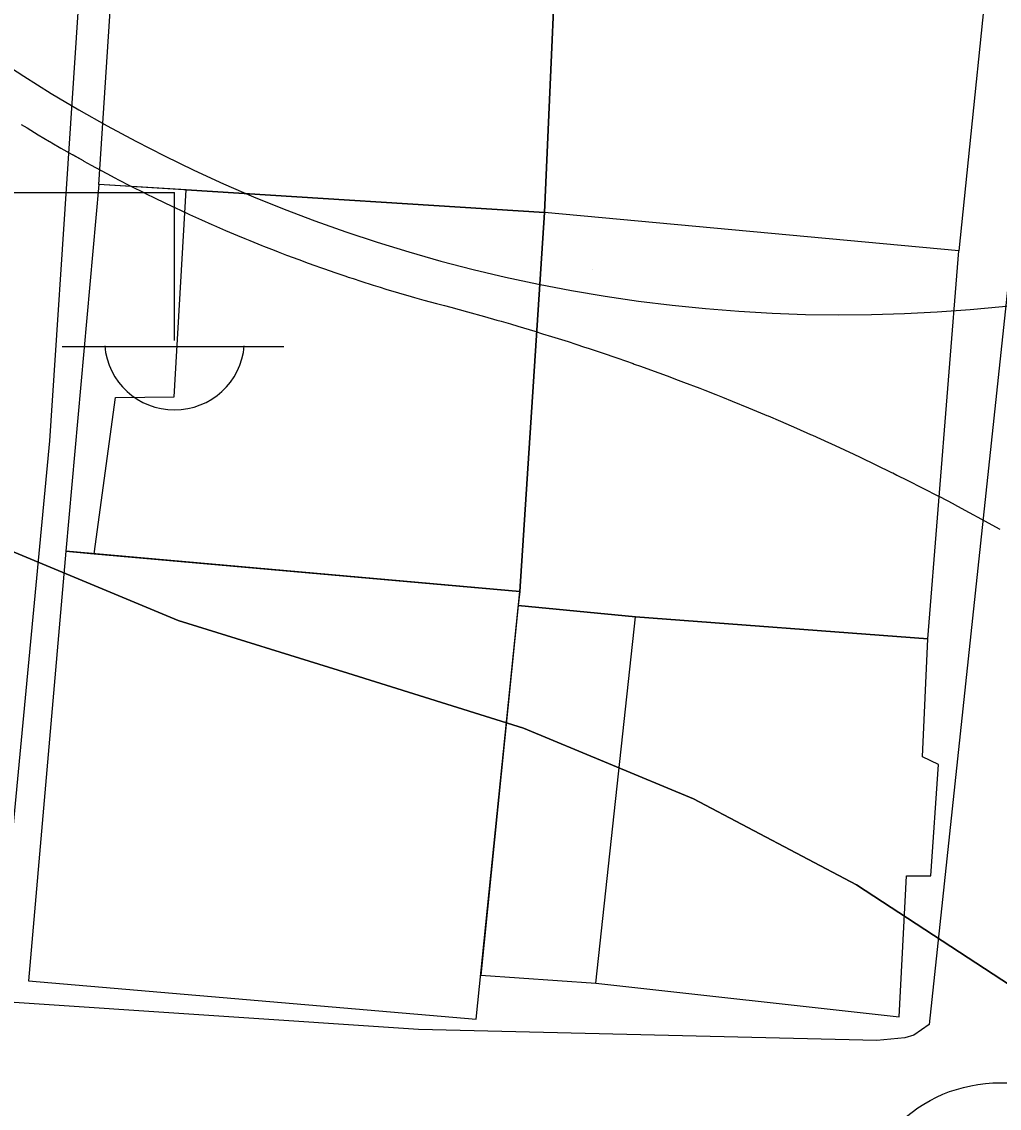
# Model space of a CAD drawing. Extents: x 417997 to 421451, y 4451742 to 4455216.
# Drawn here: x 420041.02 to 420064.16, y 4453621.73 to 4453647.46 of the extents above; entities that cross this region are included whole.
import ezdxf

# ---------------------------------------------------------------- set-up
doc = ezdxf.new("R2010")
doc.units = 0
for name, color, linetype in [('ADAKENARI', 7, 'Continuous'), ('B_Imalat', 7, 'Continuous'), ('B_Teras', 7, 'Continuous'), ('Default', 7, 'Continuous'), ('KALDIRIM', 7, 'Continuous'), ('PL_AYA_PARK_DINLENME', 7, 'Continuous'), ('PL_TURZM', 7, 'Continuous'), ('S_Elektrik_Diregi', 7, 'Continuous'), ('S_Rogar_Kapagi', 7, 'Continuous'), ('TR_PARKALANI', 7, 'Continuous'), ('TR_TİCT', 7, 'Continuous'), ('Yol_Sose', 7, 'Continuous')]:
    doc.layers.add(name, color=color, linetype=linetype)

# ---------------------------------------------------------------- blocks, each defined once
blk = doc.blocks.new('POINT_DISPLAY')
at = {"layer": 'Default'}
blk.add_line((0, 0), (0, 0), dxfattribs=at)

msp = doc.modelspace()

# ---------------------------------------------------------------- linework, layer by layer
at = {"layer": 'ADAKENARI'}
for p, q in [((420040.844, 4453634.897), (420044.726, 4453633.283)), ((420040.844, 4453634.897), (420044.726, 4453633.283)), ((420044.726, 4453633.283), (420048.738, 4453632.03)), ((420044.726, 4453633.283), (420048.738, 4453632.03)), ((420048.738, 4453632.03), (420052.898, 4453630.731)), ((420048.738, 4453632.03), (420052.898, 4453630.731)), ((420052.898, 4453630.731), (420056.922, 4453629.055)), ((420052.898, 4453630.731), (420056.922, 4453629.055)), ((420056.922, 4453629.055), (420060.775, 4453627.018)), ((420056.922, 4453629.055), (420060.775, 4453627.018)), ((420060.775, 4453627.018), (420064.425, 4453624.636)), ((420060.775, 4453627.018), (420064.425, 4453624.636))]:
    msp.add_line(p, q, dxfattribs=at)
at = {"layer": 'B_Imalat'}
for points in [[(420043.409, 4453652.188), (420053.779, 4453651.662), (420053.397, 4453642.941), (420042.844, 4453643.605)], [(420064.075, 4453650.578), (420063.198, 4453642.033), (420053.397, 4453642.941), (420053.779, 4453651.662), (420061.169, 4453650.998)], [(420042.844, 4453643.605), (420042.063, 4453634.92), (420042.731, 4453634.857), (420052.808, 4453633.97), (420053.397, 4453642.941), (420044.916, 4453643.474)], [(420062.463, 4453632.846), (420063.198, 4453642.033), (420053.397, 4453642.941), (420052.808, 4453633.97), (420052.774, 4453633.634), (420055.547, 4453633.366)], [(420042.063, 4453634.92), (420041.184, 4453624.746), (420051.777, 4453623.836), (420052.808, 4453633.97)], [(420054.611, 4453624.695), (420061.786, 4453623.898), (420061.964, 4453627.231), (420062.534, 4453627.234), (420062.715, 4453629.868), (420062.343, 4453630.053), (420062.463, 4453632.846), (420055.547, 4453633.366), (420052.774, 4453633.634), (420051.883, 4453624.88)]]:
    msp.add_lwpolyline(points, close=True, dxfattribs=at)
at = {"layer": 'B_Teras'}
for points in [[(420053.397, 4453642.941), (420052.808, 4453633.97), (420042.731, 4453634.857), (420043.236, 4453638.556), (420044.629, 4453638.578), (420044.916, 4453643.474)], [(420051.883, 4453624.88), (420054.611, 4453624.695), (420055.547, 4453633.366), (420052.774, 4453633.634)]]:
    msp.add_lwpolyline(points, close=True, dxfattribs=at)
at = {"layer": 'KALDIRIM'}
msp.add_lwpolyline([(420041.006, 4453645.027), (420041.146, 4453644.942), (420041.412, 4453644.781), (420041.679, 4453644.622), (420041.685, 4453644.619), (420041.735, 4453644.589), (420041.948, 4453644.465), (420042.211, 4453644.315), (420042.219, 4453644.311), (420042.474, 4453644.168), (420042.49, 4453644.159), (420042.666, 4453644.062), (420042.763, 4453644.009), (420043.037, 4453643.862), (420043.222, 4453643.764), (420043.312, 4453643.717), (420043.589, 4453643.574), (420043.663, 4453643.536), (420043.866, 4453643.434), (420043.98, 4453643.377), (420044.145, 4453643.295), (420044.425, 4453643.16), (420044.675, 4453643.041), (420044.706, 4453643.026), (420044.746, 4453643.008), (420044.989, 4453642.895), (420045.272, 4453642.767), (420045.52, 4453642.656), (420045.556, 4453642.64), (420045.703, 4453642.576), (420045.842, 4453642.516), (420046.128, 4453642.395), (420046.303, 4453642.322), (420046.416, 4453642.276), (420046.704, 4453642.159), (420046.744, 4453642.144), (420046.994, 4453642.045), (420047.093, 4453642.007), (420047.284, 4453641.933), (420047.576, 4453641.824), (420047.798, 4453641.743), (420047.868, 4453641.717), (420047.889, 4453641.709), (420048.161, 4453641.613), (420048.455, 4453641.511), (420048.693, 4453641.43), (420048.75, 4453641.411), (420048.863, 4453641.374), (420049.046, 4453641.314), (420049.342, 4453641.22), (420049.503, 4453641.17), (420049.639, 4453641.128), (420049.938, 4453641.038), (420049.939, 4453641.038), (420050.236, 4453640.952), (420050.318, 4453640.928), (420050.536, 4453640.867), (420050.836, 4453640.785), (420051.025, 4453640.735), (420051.173, 4453640.696), (420051.176, 4453640.695), (420051.573, 4453640.588), (420051.971, 4453640.478), (420052.265, 4453640.394), (420052.369, 4453640.364), (420052.587, 4453640.301), (420052.765, 4453640.248), (420053.161, 4453640.129), (420053.348, 4453640.071), (420053.556, 4453640.007), (420053.95, 4453639.882), (420054.135, 4453639.822), (420054.343, 4453639.754), (420054.424, 4453639.727), (420054.735, 4453639.623), (420055.127, 4453639.489), (420055.493, 4453639.361), (420055.517, 4453639.353), (420055.669, 4453639.299), (420055.906, 4453639.213), (420056.294, 4453639.071), (420056.555, 4453638.974), (420056.681, 4453638.926), (420057.068, 4453638.778), (420057.187, 4453638.732), (420057.452, 4453638.628), (420057.609, 4453638.566), (420057.836, 4453638.474), (420058.219, 4453638.318), (420058.601, 4453638.159), (420058.654, 4453638.136), (420058.688, 4453638.122), (420058.981, 4453637.997), (420059.36, 4453637.832), (420059.69, 4453637.686), (420059.738, 4453637.665), (420060.115, 4453637.495), (420060.171, 4453637.469), (420060.491, 4453637.322), (420060.718, 4453637.215), (420060.865, 4453637.146), (420061.238, 4453636.968), (420061.609, 4453636.787), (420061.635, 4453636.774), (420061.735, 4453636.724), (420061.98, 4453636.603), (420062.349, 4453636.416), (420062.716, 4453636.227), (420062.743, 4453636.213), (420063.071, 4453636.041), (420063.079, 4453636.037), (420063.082, 4453636.035), (420063.447, 4453635.84), (420063.74, 4453635.681), (420063.81, 4453635.643), (420064.172, 4453635.443)], dxfattribs=at)
msp.add_lwpolyline([(420041.006, 4453645.027), (420041.146, 4453644.942), (420041.412, 4453644.781), (420041.679, 4453644.622), (420041.685, 4453644.619), (420041.735, 4453644.589), (420041.948, 4453644.465), (420042.211, 4453644.315), (420042.219, 4453644.311), (420042.474, 4453644.168), (420042.49, 4453644.159), (420042.666, 4453644.062), (420042.763, 4453644.009), (420043.037, 4453643.862), (420043.222, 4453643.764), (420043.312, 4453643.717), (420043.589, 4453643.574), (420043.663, 4453643.536), (420043.866, 4453643.434), (420043.98, 4453643.377), (420044.145, 4453643.295), (420044.425, 4453643.16), (420044.675, 4453643.041), (420044.706, 4453643.026), (420044.746, 4453643.008), (420044.989, 4453642.895), (420045.272, 4453642.767), (420045.52, 4453642.656), (420045.556, 4453642.64), (420045.703, 4453642.576), (420045.842, 4453642.516), (420046.128, 4453642.395), (420046.303, 4453642.322), (420046.416, 4453642.276), (420046.704, 4453642.159), (420046.744, 4453642.144), (420046.994, 4453642.045), (420047.093, 4453642.007), (420047.284, 4453641.933), (420047.576, 4453641.824), (420047.798, 4453641.743), (420047.868, 4453641.717), (420047.889, 4453641.709), (420048.161, 4453641.613), (420048.455, 4453641.511), (420048.693, 4453641.43), (420048.75, 4453641.411), (420048.863, 4453641.374), (420049.046, 4453641.314), (420049.342, 4453641.22), (420049.503, 4453641.17), (420049.639, 4453641.128), (420049.938, 4453641.038), (420049.939, 4453641.038), (420050.236, 4453640.952), (420050.318, 4453640.928), (420050.536, 4453640.867), (420050.836, 4453640.785), (420051.025, 4453640.735), (420051.173, 4453640.696), (420051.176, 4453640.695), (420051.573, 4453640.588), (420051.971, 4453640.478), (420052.265, 4453640.394), (420052.369, 4453640.364), (420052.587, 4453640.301), (420052.765, 4453640.248), (420053.161, 4453640.129), (420053.348, 4453640.071), (420053.556, 4453640.007), (420053.95, 4453639.882), (420054.135, 4453639.822), (420054.343, 4453639.754), (420054.424, 4453639.727), (420054.735, 4453639.623), (420055.127, 4453639.489), (420055.493, 4453639.361), (420055.517, 4453639.353), (420055.669, 4453639.299), (420055.906, 4453639.213), (420056.294, 4453639.071), (420056.555, 4453638.974), (420056.681, 4453638.926), (420057.068, 4453638.778), (420057.187, 4453638.732), (420057.452, 4453638.628), (420057.609, 4453638.566), (420057.836, 4453638.474), (420058.219, 4453638.318), (420058.601, 4453638.159), (420058.654, 4453638.136), (420058.688, 4453638.122), (420058.981, 4453637.997), (420059.36, 4453637.832), (420059.69, 4453637.686), (420059.738, 4453637.665), (420060.115, 4453637.495), (420060.171, 4453637.469), (420060.491, 4453637.322), (420060.718, 4453637.215), (420060.865, 4453637.146), (420061.238, 4453636.968), (420061.609, 4453636.787), (420061.635, 4453636.774), (420061.735, 4453636.724), (420061.98, 4453636.603), (420062.349, 4453636.416), (420062.716, 4453636.227), (420062.743, 4453636.213), (420063.071, 4453636.041), (420063.079, 4453636.037), (420063.082, 4453636.035), (420063.447, 4453635.84), (420063.74, 4453635.681), (420063.81, 4453635.643), (420064.172, 4453635.443)], dxfattribs=at)
msp.add_arc((420060.427, 4453676.52), 36, 103.8315, 339.6589, dxfattribs=at)
msp.add_arc((420060.427, 4453676.52), 36, 103.8315, 339.6589, dxfattribs=at)
at = {"layer": 'PL_AYA_PARK_DINLENME'}
for points in [[(420041.006, 4453645.027), (420041.146, 4453644.942), (420041.412, 4453644.781), (420041.679, 4453644.622), (420041.735, 4453644.589), (420041.948, 4453644.465), (420042.211, 4453644.315), (420042.474, 4453644.168), (420042.49, 4453644.159), (420042.666, 4453644.062), (420042.763, 4453644.009), (420043.037, 4453643.862), (420043.222, 4453643.764), (420043.312, 4453643.717), (420043.589, 4453643.574), (420043.663, 4453643.536), (420043.866, 4453643.434), (420043.98, 4453643.377), (420044.145, 4453643.295), (420044.425, 4453643.16), (420044.675, 4453643.041), (420044.706, 4453643.026), (420044.746, 4453643.008), (420044.989, 4453642.895), (420045.272, 4453642.767), (420045.52, 4453642.656), (420045.556, 4453642.64), (420045.703, 4453642.576), (420045.842, 4453642.516), (420046.128, 4453642.395), (420046.303, 4453642.322), (420046.416, 4453642.276), (420046.704, 4453642.159), (420046.744, 4453642.144), (420046.994, 4453642.045), (420047.093, 4453642.007), (420047.284, 4453641.933), (420047.576, 4453641.824), (420047.798, 4453641.743), (420047.868, 4453641.717), (420047.889, 4453641.709), (420048.161, 4453641.613), (420048.455, 4453641.511), (420048.693, 4453641.43), (420048.75, 4453641.411), (420048.863, 4453641.374), (420049.046, 4453641.314), (420049.342, 4453641.22), (420049.503, 4453641.17), (420049.639, 4453641.128), (420049.938, 4453641.038), (420050.236, 4453640.952), (420050.318, 4453640.928), (420050.536, 4453640.867), (420050.836, 4453640.785), (420051.025, 4453640.735), (420051.173, 4453640.696), (420051.573, 4453640.588), (420051.971, 4453640.478), (420052.265, 4453640.394), (420052.369, 4453640.364), (420052.587, 4453640.301), (420052.765, 4453640.248), (420053.161, 4453640.129), (420053.348, 4453640.071), (420053.556, 4453640.007), (420053.95, 4453639.882), (420054.135, 4453639.822), (420054.343, 4453639.754), (420054.424, 4453639.727), (420054.735, 4453639.623), (420055.127, 4453639.489), (420055.493, 4453639.361), (420055.517, 4453639.353), (420055.669, 4453639.299), (420055.906, 4453639.213), (420056.294, 4453639.071), (420056.555, 4453638.974), (420056.681, 4453638.926), (420057.068, 4453638.778), (420057.187, 4453638.732), (420057.452, 4453638.628), (420057.609, 4453638.566), (420057.836, 4453638.474), (420058.219, 4453638.318), (420058.601, 4453638.159), (420058.654, 4453638.136), (420058.688, 4453638.122), (420058.981, 4453637.997), (420059.36, 4453637.832), (420059.69, 4453637.686), (420059.738, 4453637.665), (420060.115, 4453637.495), (420060.171, 4453637.469), (420060.491, 4453637.322), (420060.718, 4453637.215), (420060.865, 4453637.146), (420061.238, 4453636.968), (420061.609, 4453636.787), (420061.635, 4453636.774), (420061.735, 4453636.724), (420061.98, 4453636.603), (420062.349, 4453636.416), (420062.716, 4453636.227), (420062.743, 4453636.213), (420063.071, 4453636.041)], [(420041.006, 4453645.027), (420041.146, 4453644.942), (420041.412, 4453644.781), (420041.679, 4453644.622), (420041.735, 4453644.589), (420041.948, 4453644.465), (420042.211, 4453644.315), (420042.474, 4453644.168), (420042.49, 4453644.159), (420042.666, 4453644.062), (420042.763, 4453644.009), (420043.037, 4453643.862), (420043.222, 4453643.764), (420043.312, 4453643.717), (420043.589, 4453643.574), (420043.663, 4453643.536), (420043.866, 4453643.434), (420043.98, 4453643.377), (420044.145, 4453643.295), (420044.425, 4453643.16), (420044.675, 4453643.041), (420044.706, 4453643.026), (420044.746, 4453643.008), (420044.989, 4453642.895), (420045.272, 4453642.767), (420045.52, 4453642.656), (420045.556, 4453642.64), (420045.703, 4453642.576), (420045.842, 4453642.516), (420046.128, 4453642.395), (420046.303, 4453642.322), (420046.416, 4453642.276), (420046.704, 4453642.159), (420046.744, 4453642.144), (420046.994, 4453642.045), (420047.093, 4453642.007), (420047.284, 4453641.933), (420047.576, 4453641.824), (420047.798, 4453641.743), (420047.868, 4453641.717), (420047.889, 4453641.709), (420048.161, 4453641.613), (420048.455, 4453641.511), (420048.693, 4453641.43), (420048.75, 4453641.411), (420048.863, 4453641.374), (420049.046, 4453641.314), (420049.342, 4453641.22), (420049.503, 4453641.17), (420049.639, 4453641.128), (420049.938, 4453641.038), (420050.236, 4453640.952), (420050.318, 4453640.928), (420050.536, 4453640.867), (420050.836, 4453640.785), (420051.025, 4453640.735), (420051.173, 4453640.696), (420051.573, 4453640.588), (420051.971, 4453640.478), (420052.265, 4453640.394), (420052.369, 4453640.364), (420052.587, 4453640.301), (420052.765, 4453640.248), (420053.161, 4453640.129), (420053.348, 4453640.071), (420053.556, 4453640.007), (420053.95, 4453639.882), (420054.135, 4453639.822), (420054.343, 4453639.754), (420054.424, 4453639.727), (420054.735, 4453639.623), (420055.127, 4453639.489), (420055.493, 4453639.361), (420055.517, 4453639.353), (420055.669, 4453639.299), (420055.906, 4453639.213), (420056.294, 4453639.071), (420056.555, 4453638.974), (420056.681, 4453638.926), (420057.068, 4453638.778), (420057.187, 4453638.732), (420057.452, 4453638.628), (420057.609, 4453638.566), (420057.836, 4453638.474), (420058.219, 4453638.318), (420058.601, 4453638.159), (420058.654, 4453638.136), (420058.688, 4453638.122), (420058.981, 4453637.997), (420059.36, 4453637.832), (420059.69, 4453637.686), (420059.738, 4453637.665), (420060.115, 4453637.495), (420060.171, 4453637.469), (420060.491, 4453637.322), (420060.718, 4453637.215), (420060.865, 4453637.146), (420061.238, 4453636.968), (420061.609, 4453636.787), (420061.635, 4453636.774), (420061.735, 4453636.724), (420061.98, 4453636.603), (420062.349, 4453636.416), (420062.716, 4453636.227), (420062.743, 4453636.213), (420063.071, 4453636.041)], [(420063.071, 4453636.041), (420063.079, 4453636.037), (420063.447, 4453635.84), (420063.74, 4453635.681), (420063.81, 4453635.643), (420064.172, 4453635.443)], [(420063.071, 4453636.041), (420063.079, 4453636.037), (420063.447, 4453635.84), (420063.74, 4453635.681), (420063.81, 4453635.643), (420064.172, 4453635.443)]]:
    msp.add_lwpolyline(points, dxfattribs=at)
msp.add_arc((420060.427, 4453676.52), 36, 103.8315, 339.6589, dxfattribs=at)
msp.add_arc((420060.427, 4453676.52), 36, 103.8315, 339.6589, dxfattribs=at)
at = {"layer": 'PL_TURZM'}
msp.add_lwpolyline([(420070.995, 4453618.921), (420067.841, 4453621.93), (420064.425, 4453624.636), (420060.775, 4453627.018), (420056.922, 4453629.055), (420052.898, 4453630.731), (420048.738, 4453632.03), (420044.726, 4453633.283), (420040.844, 4453634.897), (420037.126, 4453636.859), (420033.602, 4453639.152), (420030.303, 4453641.757), (420027.255, 4453644.652), (420024.484, 4453647.814), (420022.013, 4453651.215), (420019.864, 4453654.827), (420018.053, 4453658.621), (420016.596, 4453662.564), (420015.02, 4453666.802), (420013.05, 4453670.871), (420010.701, 4453674.734)], dxfattribs=at)
msp.add_lwpolyline([(420070.995, 4453618.921), (420067.841, 4453621.93), (420064.425, 4453624.636), (420060.775, 4453627.018), (420056.922, 4453629.055), (420052.898, 4453630.731), (420048.738, 4453632.03), (420044.726, 4453633.283), (420040.844, 4453634.897), (420037.126, 4453636.859), (420033.602, 4453639.152), (420030.303, 4453641.757), (420027.255, 4453644.652), (420024.484, 4453647.814), (420022.013, 4453651.215), (420019.864, 4453654.827), (420018.053, 4453658.621), (420016.596, 4453662.564), (420015.02, 4453666.802), (420013.05, 4453670.871), (420010.701, 4453674.734)], dxfattribs=at)
at = {"layer": 'S_Elektrik_Diregi'}
for p, q in [((420037.635, 4453643.411), (420044.635, 4453643.411)), ((420044.635, 4453639.911), (420044.635, 4453643.411)), ((420041.975, 4453639.771), (420047.225, 4453639.771))]:
    msp.add_line(p, q, dxfattribs=at)
msp.add_arc((420044.636, 4453639.924), 1.658, 184.8384, 355.1464, dxfattribs=at)
at = {"layer": 'S_Rogar_Kapagi'}
msp.add_circle((420064.186, 4453618.835), 3.5, dxfattribs=at)
at = {"layer": 'TR_TİCT'}
msp.add_lwpolyline([(420070.995, 4453618.921), (420067.841, 4453621.93), (420064.425, 4453624.636), (420060.775, 4453627.018), (420056.922, 4453629.055), (420052.898, 4453630.731), (420048.738, 4453632.03), (420044.726, 4453633.283), (420040.844, 4453634.897), (420037.126, 4453636.859), (420033.602, 4453639.152), (420030.303, 4453641.757), (420027.255, 4453644.652), (420024.484, 4453647.814), (420022.013, 4453651.215), (420019.864, 4453654.827), (420018.053, 4453658.621), (420016.596, 4453662.564), (420015.02, 4453666.802), (420013.05, 4453670.871), (420010.701, 4453674.734)], dxfattribs=at)
msp.add_lwpolyline([(420070.995, 4453618.921), (420067.841, 4453621.93), (420064.425, 4453624.636), (420060.775, 4453627.018), (420056.922, 4453629.055), (420052.898, 4453630.731), (420048.738, 4453632.03), (420044.726, 4453633.283), (420040.844, 4453634.897), (420037.126, 4453636.859), (420033.602, 4453639.152), (420030.303, 4453641.757), (420027.255, 4453644.652), (420024.484, 4453647.814), (420022.013, 4453651.215), (420019.864, 4453654.827), (420018.053, 4453658.621), (420016.596, 4453662.564), (420015.02, 4453666.802), (420013.05, 4453670.871), (420010.701, 4453674.734)], dxfattribs=at)
at = {"layer": 'Yol_Sose'}
msp.add_lwpolyline([(420067.313, 4453682.42), (420066.358, 4453665.617), (420065.116, 4453648.29), (420062.5, 4453623.715), (420062.135, 4453623.459), (420061.921, 4453623.4), (420061.258, 4453623.333), (420050.408, 4453623.596), (420040.725, 4453624.245), (420040.5, 4453624.391), (420040.489, 4453624.943), (420041.684, 4453637.532), (420042.617, 4453651.623), (420043.789, 4453669.546), (420044.699, 4453686.744), (420045.305, 4453692.182)], dxfattribs=at)

# ---------------------------------------------------------------- block references
at = {"layer": 'TR_PARKALANI', "xscale": 0.1, "yscale": 0.10000000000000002}
msp.add_blockref('POINT_DISPLAY', (420054.524, 4453641.587), dxfattribs=at)
msp.add_blockref('POINT_DISPLAY', (420054.524, 4453641.587), dxfattribs=at)

doc.saveas('drawing.dxf')
